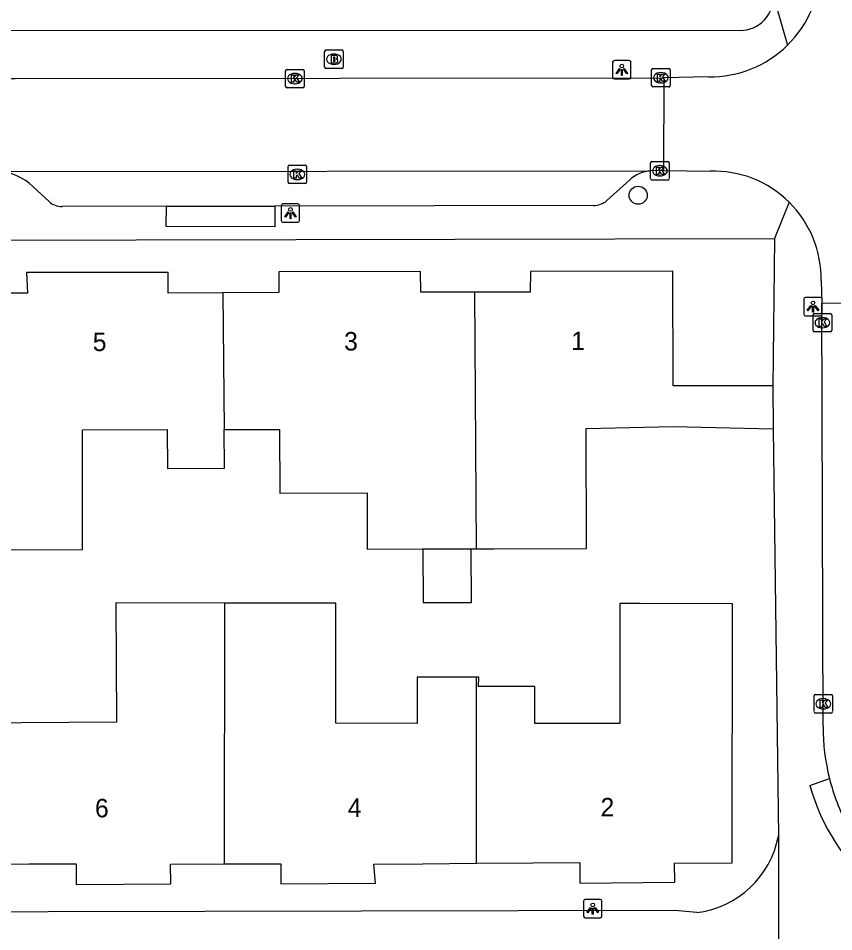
# Model space of a CAD drawing. Extents: x 160732 to 162105, y 387428 to 388479.
# Drawn here: x 161113.37 to 161157.55, y 387806.41 to 387855.88 of the extents above; entities that cross this region are included whole.
import ezdxf

# ---------------------------------------------------------------- set-up
doc = ezdxf.new("R2010")
doc.units = 0
for name, color, linetype in [('IMGEO_Boom', 7, 'Continuous'), ('IMGEO_Brandkraan', 7, 'Continuous'), ('IMGEO_Kolk', 7, 'Continuous'), ('IMGEO_Lichtpunt', 7, 'Continuous'), ('IMGEO_Pand', 7, 'Continuous'), ('IMGEO_Pand_nummerreeks', 7, 'Continuous'), ('IMGEO_Rijbaan_lokaal_open', 7, 'Continuous'), ('IMGEO_Voetpad_open', 7, 'Continuous')]:
    doc.layers.add(name, color=color, linetype=linetype)

msp = doc.modelspace()

# ---------------------------------------------------------------- linework, layer by layer
at = {"layer": 'IMGEO_Boom'}
msp.add_circle((161146.956, 387846.294), 0.489, dxfattribs=at)
at = {"layer": 'IMGEO_Brandkraan'}
for p, q in [((161129.971, 387853.237), (161129.971, 387854.089)), ((161130.046, 387854.163), (161130.898, 387854.163)), ((161130.972, 387854.089), (161130.972, 387853.237)), ((161130.459, 387853.943), (161130.484, 387853.943)), ((161130.898, 387853.163), (161130.046, 387853.163)), ((161130.482, 387853.383), (161130.457, 387853.383))]:
    msp.add_line(p, q, dxfattribs=at)
for points in [[(161129.971, 387853.237), (161129.971, 387854.089)], [(161130.046, 387854.163), (161130.898, 387854.163)], [(161130.972, 387854.089), (161130.972, 387853.237)], [(161130.319, 387853.863), (161130.319, 387853.463), (161130.532, 387853.463)], [(161130.55, 387853.863), (161130.319, 387853.863)], [(161130.498, 387853.782), (161130.444, 387853.782), (161130.444, 387853.706)], [(161130.444, 387853.706), (161130.497, 387853.706)], [(161130.506, 387853.63), (161130.444, 387853.63), (161130.444, 387853.549)], [(161130.444, 387853.549), (161130.506, 387853.549)], [(161130.898, 387853.163), (161130.046, 387853.163)]]:
    msp.add_lwpolyline(points, dxfattribs=at)
for centre, radius, start, end in [((161130.048, 387854.087), 0.0765, 91.552, 178.448), ((161130.048, 387854.087), 0.0765, 91.552, 178.448), ((161130.896, 387854.087), 0.0765, 1.552, 88.448), ((161130.896, 387854.087), 0.0765, 1.552, 88.448), ((161130.499, 387853.744), 0.0379, 267.8285, 90.9355), ((161130.507, 387853.589), 0.0404, 269.8759, 90.5077), ((161130.554, 387853.718), 0.145, 59.4692, 91.5367), ((161130.579, 387853.765), 0.0922, 285.5137, 58.1501), ((161130.584, 387853.573), 0.105, 301.3115, 78.989), ((161130.048, 387853.239), 0.0765, 181.552, 268.448), ((161130.048, 387853.239), 0.0765, 181.552, 268.448), ((161130.538, 387853.714), 0.251, 268.6676, 293.5347), ((161130.896, 387853.239), 0.0765, 271.552, 358.448), ((161130.896, 387853.239), 0.0765, 271.552, 358.448)]:
    msp.add_arc(centre, radius, start, end, dxfattribs=at)
for centre, major_axis, ratio, start_param, end_param in [((161130.458, 387853.663), (-0.387, 0.002), 0.722429, 4.712389, 7.853982), ((161130.483, 387853.663), (-0.39, 0.002), 0.717154, 1.570796, 4.712389)]:
    msp.add_ellipse(centre, major_axis=major_axis, ratio=ratio, start_param=start_param, end_param=end_param, dxfattribs=at)
at = {"layer": 'IMGEO_Kolk'}
for p, q in [((161127.933, 387853.114), (161128.785, 387853.114)), ((161147.683, 387852.232), (161147.683, 387853.084)), ((161147.758, 387853.158), (161148.61, 387853.158)), ((161148.684, 387853.084), (161148.684, 387852.232)), ((161127.858, 387852.188), (161127.858, 387853.04)), ((161128.346, 387852.894), (161128.371, 387852.894)), ((161128.859, 387853.04), (161128.859, 387852.188)), ((161148.171, 387852.938), (161148.196, 387852.938)), ((161128.785, 387852.114), (161127.933, 387852.114)), ((161128.369, 387852.334), (161128.344, 387852.334)), ((161148.61, 387852.158), (161147.758, 387852.158)), ((161148.194, 387852.378), (161148.169, 387852.378)), ((161147.704, 387848.119), (161148.556, 387848.119)), ((161127.989, 387846.997), (161127.989, 387847.849)), ((161128.064, 387847.923), (161128.916, 387847.923)), ((161128.477, 387847.703), (161128.502, 387847.703)), ((161128.99, 387847.849), (161128.99, 387846.997)), ((161147.629, 387847.193), (161147.629, 387848.045)), ((161148.117, 387847.899), (161148.142, 387847.899)), ((161148.63, 387848.045), (161148.63, 387847.193)), ((161128.5, 387847.143), (161128.475, 387847.143)), ((161148.556, 387847.119), (161147.704, 387847.119)), ((161148.14, 387847.339), (161148.115, 387847.339)), ((161128.916, 387846.923), (161128.064, 387846.923)), ((161156.437, 387838.968), (161156.437, 387839.82)), ((161156.512, 387839.894), (161157.364, 387839.894)), ((161157.438, 387839.82), (161157.438, 387838.968)), ((161156.925, 387839.674), (161156.95, 387839.674)), ((161157.364, 387838.894), (161156.512, 387838.894)), ((161156.948, 387839.114), (161156.923, 387839.114)), ((161156.489, 387818.325), (161156.489, 387819.177)), ((161156.564, 387819.251), (161157.416, 387819.251)), ((161156.977, 387819.031), (161157.002, 387819.031)), ((161157.49, 387819.177), (161157.49, 387818.325)), ((161157, 387818.471), (161156.975, 387818.471)), ((161157.416, 387818.251), (161156.564, 387818.251))]:
    msp.add_line(p, q, dxfattribs=at)
for points in [[(161127.933, 387853.114), (161128.785, 387853.114)], [(161147.683, 387852.232), (161147.683, 387853.084)], [(161147.758, 387853.158), (161148.61, 387853.158)], [(161148.684, 387853.084), (161148.684, 387852.232)], [(161127.858, 387852.188), (161127.858, 387853.04)], [(161128.179, 387852.814), (161128.302, 387852.814), (161128.302, 387852.663), (161128.432, 387852.814), (161128.596, 387852.814), (161128.45, 387852.663), (161128.603, 387852.414), (161128.451, 387852.414), (161128.366, 387852.578), (161128.302, 387852.511), (161128.302, 387852.414), (161128.179, 387852.414), (161128.179, 387852.814)], [(161128.859, 387853.04), (161128.859, 387852.188)], [(161148.004, 387852.858), (161148.127, 387852.858), (161148.127, 387852.707), (161148.257, 387852.858), (161148.421, 387852.858), (161148.275, 387852.707), (161148.428, 387852.458), (161148.276, 387852.458), (161148.191, 387852.622), (161148.127, 387852.555), (161148.127, 387852.458), (161148.004, 387852.458), (161148.004, 387852.858)], [(161128.785, 387852.114), (161127.933, 387852.114)], [(161148.61, 387852.158), (161147.758, 387852.158)], [(161147.704, 387848.119), (161148.556, 387848.119)], [(161127.989, 387846.997), (161127.989, 387847.849)], [(161128.064, 387847.923), (161128.916, 387847.923)], [(161128.31, 387847.623), (161128.433, 387847.623), (161128.433, 387847.472), (161128.563, 387847.623), (161128.727, 387847.623), (161128.581, 387847.472), (161128.734, 387847.223), (161128.582, 387847.223), (161128.497, 387847.387), (161128.433, 387847.32), (161128.433, 387847.223), (161128.31, 387847.223), (161128.31, 387847.623)], [(161128.99, 387847.849), (161128.99, 387846.997)], [(161147.629, 387847.193), (161147.629, 387848.045)], [(161147.95, 387847.819), (161148.073, 387847.819), (161148.073, 387847.668), (161148.203, 387847.819), (161148.367, 387847.819), (161148.221, 387847.668), (161148.374, 387847.419), (161148.222, 387847.419), (161148.137, 387847.583), (161148.073, 387847.516), (161148.073, 387847.419), (161147.95, 387847.419), (161147.95, 387847.819)], [(161148.63, 387848.045), (161148.63, 387847.193)], [(161148.556, 387847.119), (161147.704, 387847.119)], [(161128.916, 387846.923), (161128.064, 387846.923)], [(161156.437, 387838.968), (161156.437, 387839.82)], [(161156.512, 387839.894), (161157.364, 387839.894)], [(161157.438, 387839.82), (161157.438, 387838.968)], [(161156.758, 387839.594), (161156.881, 387839.594), (161156.881, 387839.443), (161157.011, 387839.594), (161157.175, 387839.594), (161157.029, 387839.443), (161157.182, 387839.194), (161157.03, 387839.194), (161156.945, 387839.358), (161156.881, 387839.291), (161156.881, 387839.194), (161156.758, 387839.194), (161156.758, 387839.594)], [(161157.364, 387838.894), (161156.512, 387838.894)], [(161156.489, 387818.325), (161156.489, 387819.177)], [(161156.564, 387819.251), (161157.416, 387819.251)], [(161156.81, 387818.951), (161156.933, 387818.951), (161156.933, 387818.8), (161157.063, 387818.951), (161157.227, 387818.951), (161157.081, 387818.8), (161157.234, 387818.551), (161157.082, 387818.551), (161156.997, 387818.715), (161156.933, 387818.648), (161156.933, 387818.551), (161156.81, 387818.551), (161156.81, 387818.951)], [(161157.49, 387819.177), (161157.49, 387818.325)], [(161157.416, 387818.251), (161156.564, 387818.251)]]:
    msp.add_lwpolyline(points, dxfattribs=at)
for centre, start, end in [((161127.935, 387853.038), 91.552, 178.448), ((161127.935, 387853.038), 91.552, 178.448), ((161128.783, 387853.038), 1.552, 88.448), ((161128.783, 387853.038), 1.552, 88.448), ((161147.76, 387853.082), 91.552, 178.448), ((161147.76, 387853.082), 91.552, 178.448), ((161148.608, 387853.082), 1.552, 88.448), ((161148.608, 387853.082), 1.552, 88.448), ((161127.935, 387852.19), 181.552, 268.448), ((161127.935, 387852.19), 181.552, 268.448), ((161128.783, 387852.19), 271.552, 358.448), ((161128.783, 387852.19), 271.552, 358.448), ((161147.76, 387852.234), 181.552, 268.448), ((161147.76, 387852.234), 181.552, 268.448), ((161148.608, 387852.234), 271.552, 358.448), ((161148.608, 387852.234), 271.552, 358.448), ((161147.706, 387848.043), 91.552, 178.448), ((161147.706, 387848.043), 91.552, 178.448), ((161148.554, 387848.043), 1.552, 88.448), ((161148.554, 387848.043), 1.552, 88.448), ((161128.066, 387847.847), 91.552, 178.448), ((161128.066, 387847.847), 91.552, 178.448), ((161128.914, 387847.847), 1.552, 88.448), ((161128.914, 387847.847), 1.552, 88.448), ((161147.706, 387847.195), 181.552, 268.448), ((161147.706, 387847.195), 181.552, 268.448), ((161148.554, 387847.195), 271.552, 358.448), ((161148.554, 387847.195), 271.552, 358.448), ((161128.066, 387846.999), 181.552, 268.448), ((161128.066, 387846.999), 181.552, 268.448), ((161128.914, 387846.999), 271.552, 358.448), ((161128.914, 387846.999), 271.552, 358.448), ((161156.514, 387839.818), 91.552, 178.448), ((161156.514, 387839.818), 91.552, 178.448), ((161157.362, 387839.818), 1.552, 88.448), ((161157.362, 387839.818), 1.552, 88.448), ((161156.514, 387838.97), 181.552, 268.448), ((161156.514, 387838.97), 181.552, 268.448), ((161157.362, 387838.97), 271.552, 358.448), ((161157.362, 387838.97), 271.552, 358.448), ((161156.566, 387819.175), 91.552, 178.448), ((161156.566, 387819.175), 91.552, 178.448), ((161157.414, 387819.175), 1.552, 88.448), ((161157.414, 387819.175), 1.552, 88.448), ((161156.566, 387818.327), 181.552, 268.448), ((161156.566, 387818.327), 181.552, 268.448), ((161157.414, 387818.327), 271.552, 358.448), ((161157.414, 387818.327), 271.552, 358.448)]:
    msp.add_arc(centre, 0.0765, start, end, dxfattribs=at)
for centre, major_axis, ratio, start_param, end_param in [((161128.345, 387852.614), (-0.387, 0.002), 0.722429, 4.712389, 7.853982), ((161128.37, 387852.614), (-0.39, 0.002), 0.717154, 1.570796, 4.712389), ((161148.17, 387852.658), (-0.387, 0.002), 0.722429, 4.712389, 7.853982), ((161148.195, 387852.658), (-0.39, 0.002), 0.717154, 1.570796, 4.712389), ((161128.476, 387847.423), (-0.387, 0.002), 0.722429, 4.712389, 7.853982), ((161128.501, 387847.423), (-0.39, 0.002), 0.717154, 1.570796, 4.712389), ((161148.116, 387847.619), (-0.387, 0.002), 0.722429, 4.712389, 7.853982), ((161148.141, 387847.619), (-0.39, 0.002), 0.717154, 1.570796, 4.712389), ((161156.924, 387839.394), (-0.387, 0.002), 0.722429, 4.712389, 7.853982), ((161156.949, 387839.394), (-0.39, 0.002), 0.717154, 1.570796, 4.712389), ((161156.976, 387818.751), (-0.387, 0.002), 0.722429, 4.712389, 7.853982), ((161157.001, 387818.751), (-0.39, 0.002), 0.717154, 1.570796, 4.712389)]:
    msp.add_ellipse(centre, major_axis=major_axis, ratio=ratio, start_param=start_param, end_param=end_param, dxfattribs=at)
at = {"layer": 'IMGEO_Lichtpunt'}
for p, q in [((161146.473, 387853.589), (161145.665, 387853.589)), ((161146.473, 387853.589), (161145.665, 387853.589)), ((161145.571, 387853.494), (161145.571, 387852.687)), ((161145.571, 387853.494), (161145.571, 387852.687)), ((161146.567, 387852.687), (161146.567, 387853.494)), ((161146.567, 387852.687), (161146.567, 387853.494)), ((161145.665, 387852.593), (161146.473, 387852.593)), ((161145.665, 387852.593), (161146.473, 387852.593)), ((161127.621, 387845.73), (161127.621, 387844.923)), ((161127.621, 387845.73), (161127.621, 387844.923)), ((161128.523, 387845.825), (161127.715, 387845.825)), ((161128.523, 387845.825), (161127.715, 387845.825)), ((161128.617, 387844.923), (161128.617, 387845.73)), ((161128.617, 387844.923), (161128.617, 387845.73)), ((161127.715, 387844.829), (161128.523, 387844.829)), ((161127.715, 387844.829), (161128.523, 387844.829)), ((161156.83, 387840.758), (161156.022, 387840.758)), ((161156.83, 387840.758), (161156.022, 387840.758)), ((161155.928, 387840.663), (161155.928, 387839.856)), ((161155.928, 387840.663), (161155.928, 387839.856)), ((161156.924, 387839.856), (161156.924, 387840.663)), ((161156.924, 387839.856), (161156.924, 387840.663)), ((161156.022, 387839.762), (161156.83, 387839.762)), ((161156.022, 387839.762), (161156.83, 387839.762)), ((161143.996, 387808.061), (161143.996, 387807.254)), ((161143.996, 387808.061), (161143.996, 387807.254)), ((161144.898, 387808.156), (161144.09, 387808.156)), ((161144.898, 387808.156), (161144.09, 387808.156)), ((161144.992, 387807.254), (161144.992, 387808.061)), ((161144.992, 387807.254), (161144.992, 387808.061)), ((161144.09, 387807.16), (161144.898, 387807.16)), ((161144.09, 387807.16), (161144.898, 387807.16))]:
    msp.add_line(p, q, dxfattribs=at)
for points in [[(161145.945, 387853.158), (161145.984, 387853.13), (161145.796, 387852.868), (161145.758, 387852.895), (161145.945, 387853.158)], [(161146.047, 387853.11), (161146.094, 387853.11), (161146.094, 387852.788), (161146.047, 387852.788), (161146.047, 387853.11)], [(161146.157, 387853.13), (161146.195, 387853.157), (161146.382, 387852.895), (161146.343, 387852.867), (161146.157, 387853.13)], [(161127.995, 387845.394), (161128.034, 387845.366), (161127.846, 387845.104), (161127.808, 387845.131), (161127.995, 387845.394)], [(161128.097, 387845.346), (161128.144, 387845.346), (161128.144, 387845.024), (161128.097, 387845.024), (161128.097, 387845.346)], [(161128.207, 387845.366), (161128.245, 387845.393), (161128.432, 387845.131), (161128.393, 387845.103), (161128.207, 387845.366)], [(161156.302, 387840.327), (161156.341, 387840.299), (161156.153, 387840.037), (161156.115, 387840.064), (161156.302, 387840.327)], [(161156.404, 387840.279), (161156.451, 387840.279), (161156.451, 387839.957), (161156.404, 387839.957), (161156.404, 387840.279)], [(161156.514, 387840.299), (161156.552, 387840.326), (161156.739, 387840.064), (161156.7, 387840.036), (161156.514, 387840.299)], [(161144.37, 387807.725), (161144.409, 387807.697), (161144.221, 387807.435), (161144.183, 387807.462), (161144.37, 387807.725)], [(161144.472, 387807.677), (161144.519, 387807.677), (161144.519, 387807.355), (161144.472, 387807.355), (161144.472, 387807.677)], [(161144.582, 387807.697), (161144.62, 387807.724), (161144.807, 387807.462), (161144.768, 387807.434), (161144.582, 387807.697)]]:
    msp.add_lwpolyline(points, dxfattribs=at)
for centre in [(161146.07, 387853.292), (161128.12, 387845.528), (161156.427, 387840.461), (161144.495, 387807.859)]:
    msp.add_circle(centre, 0.0994, dxfattribs=at)
for centre, start, end in [((161145.665, 387853.494), 90, 180), ((161145.665, 387853.494), 90, 180), ((161146.473, 387853.494), 0, 90), ((161146.473, 387853.494), 0, 90), ((161145.665, 387852.687), 180, 270), ((161145.665, 387852.687), 180, 270), ((161146.473, 387852.687), 270, 0), ((161146.473, 387852.687), 270, 360), ((161127.715, 387845.73), 90, 180), ((161127.715, 387845.73), 90, 180), ((161128.523, 387845.73), 0, 90), ((161128.523, 387845.73), 0, 90), ((161127.715, 387844.923), 180, 270), ((161127.715, 387844.923), 180, 270), ((161128.523, 387844.923), 270, 0), ((161128.523, 387844.923), 270, 360), ((161156.022, 387840.663), 90, 180), ((161156.022, 387840.663), 90, 180), ((161156.83, 387840.663), 0, 90), ((161156.83, 387840.663), 0, 90), ((161156.022, 387839.856), 180, 270), ((161156.022, 387839.856), 180, 270), ((161156.83, 387839.856), 270, 0), ((161156.83, 387839.856), 270, 360), ((161144.09, 387808.061), 90, 180), ((161144.09, 387808.061), 90, 180), ((161144.898, 387808.061), 0, 90), ((161144.898, 387808.061), 0, 90), ((161144.09, 387807.254), 180, 270), ((161144.09, 387807.254), 180, 270), ((161144.898, 387807.254), 270, 0), ((161144.898, 387807.254), 270, 360)]:
    msp.add_arc(centre, 0.0946, start, end, dxfattribs=at)
at = {"layer": 'IMGEO_Pand'}
for points in [[(161154.252, 387835.971), (161148.844, 387835.969), (161148.841, 387842.188), (161141.118, 387842.173), (161141.106, 387841.045), (161138.103, 387841.043)], [(161124.457, 387841.008), (161121.499, 387840.997), (161121.495, 387842.116), (161113.823, 387842.119), (161113.881, 387840.985), (161110.963, 387840.989)], [(161138.103, 387841.043), (161135.176, 387841.042), (161135.171, 387842.161), (161127.484, 387842.14), (161127.481, 387841.019), (161124.457, 387841.008)], [(161124.457, 387841.008), (161124.526, 387833.607)], [(161138.201, 387827.147), (161138.103, 387841.043)], [(161154.252, 387835.971), (161154.268, 387833.652)], [(161138.201, 387827.147), (161139.152, 387827.149), (161144.151, 387827.16), (161144.137, 387833.657), (161148.837, 387833.765), (161154.268, 387833.652)], [(161110.92, 387827.092), (161116.862, 387827.104), (161116.848, 387833.591), (161121.445, 387833.601), (161121.465, 387831.499), (161124.546, 387831.506), (161124.526, 387833.607)], [(161124.526, 387833.607), (161127.443, 387833.613), (161127.532, 387833.613), (161127.538, 387830.161), (161132.267, 387830.171), (161132.273, 387827.135), (161135.282, 387827.141)], [(161135.282, 387827.141), (161135.302, 387824.241), (161137.926, 387824.246), (161137.905, 387827.146)], [(161135.282, 387827.141), (161137.905, 387827.146)], [(161137.905, 387827.146), (161138.201, 387827.147)], [(161124.542, 387824.206), (161118.662, 387824.212), (161118.696, 387817.748), (161110.953, 387817.707)], [(161124.542, 387824.206), (161124.526, 387810.079)], [(161138.203, 387820.187), (161134.986, 387820.192), (161134.983, 387817.693), (161130.574, 387817.699), (161130.582, 387824.199), (161124.542, 387824.206)], [(161138.196, 387810.111), (161141.265, 387810.132), (161143.797, 387810.15), (161143.797, 387809.032), (161148.945, 387809.097), (161148.93, 387810.125), (161152.048, 387810.143), (161152.065, 387824.168), (161147.066, 387824.175), (161145.966, 387824.176), (161145.959, 387817.677), (161141.35, 387817.683), (161141.353, 387819.683), (161138.314, 387819.687), (161138.315, 387820.187), (161138.203, 387820.187)], [(161138.196, 387810.111), (161138.203, 387820.187)], [(161111.042, 387810.066), (161113.951, 387810.077), (161116.503, 387810.086), (161116.515, 387808.964), (161121.645, 387808.993), (161121.615, 387810.07), (161124.526, 387810.079)], [(161124.526, 387810.079), (161127.6, 387810.089), (161127.595, 387808.999), (161132.735, 387809.028), (161132.636, 387810.072), (161135.286, 387810.091), (161138.196, 387810.111)]]:
    msp.add_lwpolyline(points, dxfattribs=at)
at = {"layer": 'IMGEO_Rijbaan_lokaal_open'}
for points in [[(161112.762, 387852.617), (161113.214, 387852.617), (161148.349, 387852.658)], [(161148.349, 387852.658), (161148.329, 387847.635)], [(161150.774, 387852.713), (161148.349, 387852.658)], [(161112.55, 387847.578), (161147.649, 387847.619)], [(161148.329, 387847.635), (161147.649, 387847.619)], [(161148.329, 387847.635), (161150.849, 387847.601)], [(161156.862, 387841.654), (161156.899, 387840.447)], [(161156.899, 387840.447), (161161.745, 387840.463)], [(161156.974, 387817.523), (161156.899, 387840.447)], [(161154.551, 387811.585), (161154.56, 387802.212)], [(161150.129, 387807.441), (161148.946, 387807.558), (161072.521, 387807.397)]]:
    msp.add_lwpolyline(points, dxfattribs=at)
for centre, radius, start, end in [((161150.881, 387858.639), 5.928, 314.6081, 0.2575), ((161150.882, 387858.639), 5.927, 268.9556, 314.601), ((161151.035, 387841.778), 5.826, 45.2992, 91.8286), ((161151.03, 387841.773), 5.833, 358.8328, 45.3017), ((161168.256, 387817.475), 11.282, 179.7563, 194.249), ((161168.325, 387817.478), 11.35, 194.1768, 207.9043), ((161149.497, 387812.547), 5.145, 277.0599, 349.2225)]:
    msp.add_arc(centre, radius, start, end, dxfattribs=at)
at = {"layer": 'IMGEO_Voetpad_open'}
for points in [[(161154.269, 387857.129), (161155.044, 387854.419)], [(161152.485, 387855.226), (161112.79, 387855.204), (161109.047, 387855.187), (161095.167, 387855.112), (161091.158, 387855.088)], [(161146.477, 387847.115), (161145.262, 387846.006)], [(161115.04, 387845.95), (161113.965, 387846.953)], [(161121.395, 387845.695), (161115.75, 387845.685)], [(161127.265, 387845.712), (161127.281, 387844.584), (161121.381, 387844.596), (161121.395, 387845.695)], [(161121.395, 387845.695), (161127.265, 387845.712)], [(161144.528, 387845.739), (161127.265, 387845.712)], [(161155.133, 387845.919), (161154.339, 387843.946)], [(161067.871, 387843.768), (161154.339, 387843.946)], [(161154.339, 387843.946), (161154.321, 387842.326), (161154.252, 387835.971)], [(161154.268, 387833.652), (161154.551, 387811.585)], [(161156.263, 387814.32), (161157.321, 387814.698)]]:
    msp.add_lwpolyline(points, dxfattribs=at)
for centre, radius, start, end in [((161152.499, 387857), 1.774, 269.5386, 4.1586), ((161147.774, 387845.715), 1.908, 93.741, 132.7978), ((161111.936, 387844.274), 3.361, 52.8634, 79.4749), ((161115.766, 387846.811), 1.126, 229.8711, 269.1938), ((161144.507, 387846.939), 1.2, 270.9997, 308.9791), ((161167.121, 387817.336), 11.269, 195.5237, 230.0107)]:
    msp.add_arc(centre, radius, start, end, dxfattribs=at)

# ---------------------------------------------------------------- texts
at = {"layer": 'IMGEO_Pand_nummerreeks'}
for s, rotation, p in [('5', 0.1203, (161117.411, 387837.857)), ('3', 0.1203, (161131.027, 387837.886)), ('1', 0.0506, (161143.33, 387837.906)), ('6', 0.1018, (161117.53, 387812.602)), ('4', 0.1018, (161131.225, 387812.626)), ('2', 0.1018, (161144.919, 387812.651))]:
    msp.add_text(s, height=1, rotation=rotation, dxfattribs=at).set_placement(p)

doc.saveas('drawing.dxf')
